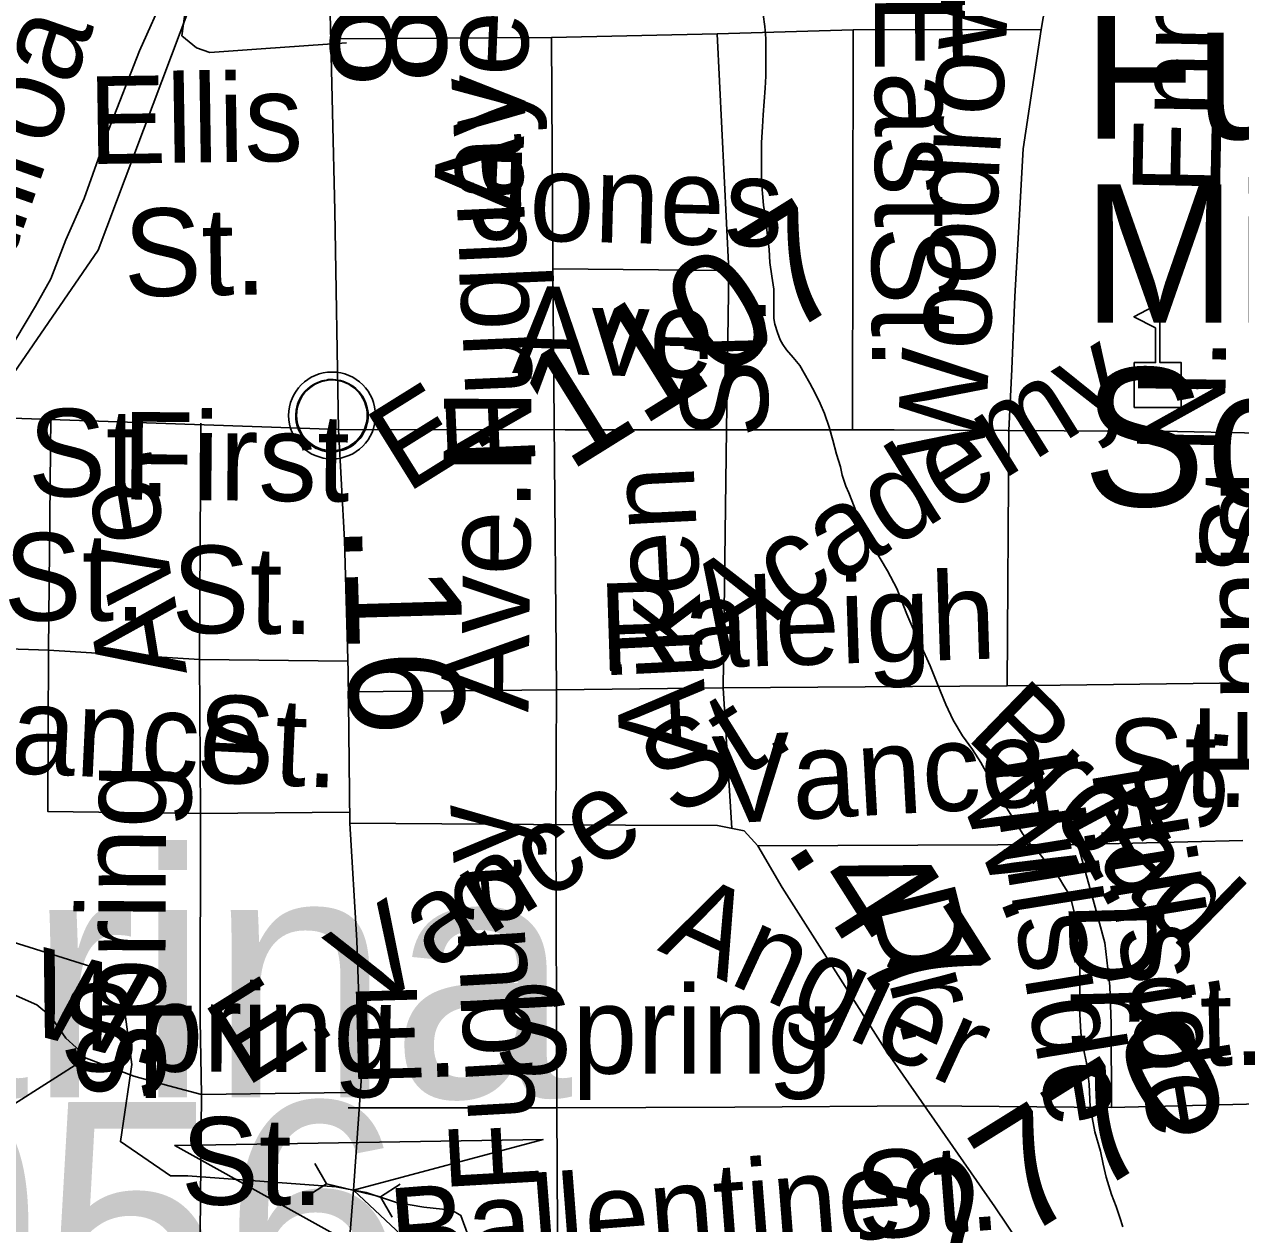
# Model space of a CAD drawing. Extents: x 2001466 to 31450019, y -30647475 to 847247.
# Drawn here: x 2058829 to 2061469, y 665926 to 668528 of the extents above; entities that cross this region are included whole.
import ezdxf

# ---------------------------------------------------------------- set-up
doc = ezdxf.new("R2010")
doc.units = 0
for name, color, linetype in [('Exist Civil Demographics City Label', 7, 'Continuous'), ('Exist Civil Demographics Community CELL', 7, 'Continuous'), ('Exist Cultural Educational Facility Elementary CELL', 7, 'Continuous'), ('Exist Cultural Educational Facility Elementary Label', 7, 'Continuous'), ('Exist Hydrographic Misc Water Feature', 7, 'Continuous'), ('Exist Railroad Mainline', 7, 'Continuous'), ('Exist Road Non-System Type 51', 7, 'Continuous'), ('Exist Road Non-System Type 51 Label', 7, 'Continuous'), ('Exist Road Primary NC Attributed', 7, 'Continuous'), ('Exist Road Primary NC Label', 7, 'Continuous'), ('Exist Road Primary US Attributed', 7, 'Continuous'), ('Exist Road Primary US Mileage Hundredths English Label', 7, 'Continuous'), ('Exist Road Secondary Mileage Hundredths English Label', 7, 'Continuous'), ('Exist Road Secondary Structure Culvert Attributed CELL', 7, 'Continuous'), ('Exist Road Secondary Structure Culvert CELL', 7, 'Continuous'), ('Exist Road Secondary Type 51 Attributed', 7, 'Continuous'), ('Exist Road Secondary Type 51 Label', 7, 'Continuous'), ('Exist Road Secondary Type 51 Number Label', 7, 'Continuous')]:
    doc.layers.add(name, color=color, linetype=linetype)

msp = doc.modelspace()

# ---------------------------------------------------------------- linework, layer by layer
at = {"layer": 'Exist Civil Demographics Community CELL'}
msp.add_lwpolyline([(2059419.2, 667692.1), (2059420.2, 667697.7), (2059421.9, 667704.3), (2059424.8, 667711.5), (2059427.8, 667717.2), (2059431.1, 667723), (2059434.9, 667728.1), (2059438.8, 667732.5), (2059443.4, 667737.1), (2059449, 667741.7), (2059454.4, 667745.3), (2059459.3, 667748.2), (2059464.3, 667750.6), (2059469.8, 667752.9), (2059475.4, 667754.8), (2059479.7, 667755.9), (2059484.6, 667756.6), (2059488.7, 667757.4), (2059495.1, 667757.6), (2059499.5, 667757.5), (2059505.2, 667757.3), (2059510.1, 667756.5), (2059515, 667755.5), (2059520, 667754.1), (2059525.2, 667752.2), (2059531.8, 667749.3), (2059538.1, 667745.8), (2059543.1, 667742.2), (2059548.3, 667738.2), (2059551.6, 667735.1), (2059555.7, 667730.7), (2059559.6, 667726), (2059562.7, 667721.4), (2059565.8, 667716.4), (2059568.3, 667711.2), (2059570.3, 667706.2), (2059571.9, 667701.2), (2059573.1, 667696.6), (2059574.2, 667690.6), (2059574.9, 667685.9), (2059575.1, 667679.9), (2059574.9, 667674.1), (2059574.4, 667668.4), (2059573.4, 667662.9), (2059571.8, 667656.8), (2059569.9, 667650.9), (2059567.6, 667645.9), (2059564.5, 667639.9), (2059561.2, 667634.5), (2059557.7, 667629.8), (2059553.5, 667625.1), (2059548.2, 667620.1), (2059543.2, 667616), (2059538.2, 667612.6), (2059533.8, 667610.1), (2059527, 667606.8), (2059519.9, 667604.1), (2059513.9, 667602.7), (2059507.3, 667601.3), (2059502.9, 667600.9), (2059498.4, 667600.6), (2059492.8, 667600.6), (2059488.6, 667601), (2059482.9, 667601.8), (2059477, 667603.1), (2059472.4, 667604.4), (2059467.2, 667606.3), (2059462.6, 667608.2), (2059458.7, 667610.5), (2059451.9, 667614.6), (2059446.3, 667618.8), (2059441.4, 667623.3), (2059437, 667628.2), (2059433.8, 667632.1), (2059430.8, 667636.3), (2059426.7, 667643.4), (2059425, 667647), (2059423.3, 667651), (2059420.7, 667659.2), (2059419.2, 667666.2), (2059418.5, 667671.4), (2059418.1, 667677.7), (2059418.1, 667682.4), (2059418.6, 667688.9)], close=True, dxfattribs=at)
for centre, radius in [((2059496.8, 667679.7), 94.3), ((2059496.5, 667680), 76.7)]:
    msp.add_circle(centre, radius, dxfattribs=at)
at = {"layer": 'Exist Cultural Educational Facility Elementary CELL'}
msp.add_lwpolyline([(2061238.4, 667696.7), (2061238.4, 667794.6), (2061284.5, 667794.6), (2061284.5, 667869.7), (2061237.4, 667893.9), (2061294.1, 667923.1), (2061294.1, 667794.6), (2061340.1, 667794.6), (2061340.1, 667696.7)], close=True, dxfattribs=at)
at = {"layer": 'Exist Hydrographic Misc Water Feature'}
for points in [[(2060432.6, 668549.6), (2060436.5, 668523.6), (2060438.6, 668497.5), (2060438.6, 668471.5), (2060438.6, 668441.5), (2060438.8, 668415.6), (2060436.7, 668389.6), (2060432.8, 668331.6), (2060431, 668305.6), (2060428.9, 668271.6), (2060428.9, 668237.6), (2060428.9, 668215.6), (2060429.2, 668187.6), (2060431.2, 668161.6), (2060433.3, 668135.6), (2060437.4, 668107.6), (2060441.5, 668075.7), (2060445.4, 668039.6), (2060447.4, 668011.7), (2060451.5, 667981.7), (2060455.6, 667953.7), (2060455.6, 667921.7), (2060455.6, 667909.7), (2060455.6, 667889.8), (2060457.7, 667877.8), (2060463.8, 667859.7), (2060469.8, 667843.7), (2060475.7, 667833.7), (2060483.7, 667821.8), (2060497.8, 667805.8), (2060512, 667787.8), (2060521.8, 667771.8), (2060533.9, 667749.9), (2060545.8, 667727.9), (2060556.1, 667705.9), (2060566.1, 667684), (2060576.2, 667654), (2060584.2, 667626), (2060592.2, 667596.1), (2060600.4, 667568), (2060604.3, 667550), (2060612.3, 667526), (2060618.4, 667512.1), (2060630.3, 667482.1), (2060640.4, 667456.2), (2060648.6, 667438.2), (2060654.5, 667426.2), (2060664.6, 667408.2), (2060670.5, 667396.2), (2060702.7, 667342.3)], [(2060702.7, 667342.3), (2060722.6, 667304.3), (2060732.8, 667278.4), (2060744.7, 667248.3), (2060763, 667206.4), (2060780.8, 667168.5), (2060795, 667136.5), (2060811, 667096.6), (2060829.2, 667052.6), (2060845.2, 667018.6), (2060865.3, 666984.7), (2060887.2, 666954.7), (2060905.3, 666926.7), (2060919.4, 666900.8), (2060933.4, 666876.8), (2060947.5, 666850.9), (2060979.5, 666798.9), (2060995.7, 666772.9), (2061011.7, 666751), (2061029.5, 666733), (2061041.6, 666717.1), (2061063.8, 666691.1), (2061075.7, 666675.1), (2061085.7, 666659.1), (2061093.9, 666645.2), (2061101.9, 666625.2), (2061107.9, 666603.2), (2061109.9, 666579.2), (2061114, 666557.2), (2061116.1, 666537.2), (2061120.2, 666495.2), (2061120.2, 666473.3), (2061120.2, 666437.3), (2061120.2, 666419.3), (2061120.2, 666381.2), (2061122.4, 666341.2), (2061126.3, 666313.3), (2061130.4, 666295.3), (2061134.5, 666275.3), (2061140.7, 666229.3), (2061142.5, 666179.3), (2061148.7, 666145.4), (2061152.8, 666125.4), (2061164.9, 666083.4), (2061170.8, 666055.5), (2061177, 666027.5), (2061188.9, 665989.4), (2061198.9, 665963.5), (2061207.1, 665939.5), (2061213.1, 665919.5)], [(2059056.4, 666232.2), (2059062.3, 666271.5), (2059045.3, 666396.5), (2058987.2, 666479.7), (2058753.3, 666553.3), (2058620.2, 666677.4), (2058586.4, 666770), (2058619.4, 667110.5), (2058596, 667190.8)], [(2059183.5, 666030.4), (2059146.1, 666030.3), (2059037.3, 666104.6), (2059056.4, 666232.2)], [(2059988.4, 665647.1), (2059813.2, 665773.9), (2059792.7, 665898.4), (2059776.5, 665944.1), (2059757.2, 665955.3), (2059696.4, 665962.4), (2059636.5, 665972.5), (2059570.6, 665993.8), (2059543.2, 665998.9), (2059505.7, 666006), (2059183.5, 666030.4)]]:
    msp.add_lwpolyline(points, dxfattribs=at)
at = {"layer": 'Exist Railroad Mainline'}
msp.add_lwpolyline([(2059466.8, 669281.5), (2059247, 668722.4), (2058989.3, 668038.2), (2058739.5, 667675.8), (2058666.3, 667594.6), (2058590.1, 667522), (2058509.7, 667458.7), (2058422.8, 667398.4), (2058302, 667328.4), (2058175.7, 667270.8), (2058052.8, 667223.4), (2058004.9, 667201.4), (2057789.6, 667118.3), (2057420.7, 666969.3), (2057032.5, 666817.2), (2056669.9, 666670.1), (2056479.2, 666595.3), (2056311, 666527.9), (2056095.5, 666440.8), (2055989.5, 666391.7), (2055913.4, 666350.9), (2055836.9, 666300.6), (2055727.1, 666216.2), (2055641.1, 666137.7)], dxfattribs=at)
at = {"layer": 'Exist Road Non-System Type 51'}
for p, q in [((2059494, 668496.6), (2059973.3, 668499.9)), ((2059973.3, 668499.9), (2060332.8, 668507.9)), ((2059973.3, 668499.9), (2059976, 667997.9)), ((2060332.8, 668507.9), (2060628.4, 668516)), ((2060358.2, 667994.2), (2060332.8, 668507.9)), ((2060628.4, 668516), (2060626.6, 667648.9)), ((2060628.4, 668516), (2061036, 668517.3)), ((2059976, 667997.9), (2060358.2, 667994.2)), ((2059976, 667997.9), (2059978.8, 667664.7)), ((2060352.8, 667648.9), (2060358.2, 667994.2)), ((2059983.8, 667084.7), (2059978.8, 667664.7))]:
    msp.add_line(p, q, dxfattribs=at)
for points in [[(2061099.1, 668860), (2061065.7, 668690.7), (2061036, 668517.3)], [(2059136, 668598.9), (2059078.5, 668470.9), (2059011.3, 668298.6), (2058958.7, 668150.5), (2058918.9, 668060.8), (2058886.1, 667976.2), (2058853.4, 667917.1), (2058810.5, 667845), (2058771.4, 667789.8), (2058696, 667676.5)], [(2059527.9, 668488.1), (2059342.8, 668474.8), (2059231.8, 668466.8), (2059202.4, 668477.5), (2059170.8, 668503.6), (2059178.9, 668560.9), (2059177.1, 668581.8), (2059161.9, 668589.4)], [(2061036, 668517.3), (2060996.9, 668258.1), (2060987.1, 668076.3), (2060979.1, 667938), (2060972.4, 667780.3), (2060966.2, 667647.1)], [(2058881.5, 667170.5), (2058886.2, 667676.3)], [(2059208.9, 667150.5), (2059212.3, 667662.9)], [(2060345.9, 667088.7), (2060352.8, 667648.9)], [(2060962, 667093), (2060966.2, 667647.1)], [(2058269.2, 667190.6), (2058881.5, 667170.5)], [(2058881.5, 667170.5), (2058880.2, 666820.2), (2059211.6, 666816.2)], [(2059208.9, 667150.5), (2058881.5, 667170.5)], [(2059211.6, 666816.2), (2059208.9, 667150.5)], [(2059208.9, 667150.5), (2059531.3, 667146.5)], [(2060962, 667093), (2061481.3, 667099.6)], [(2059532.4, 667080.4), (2059983.8, 667084.7)], [(2059982.4, 666792.3), (2059983.8, 667084.7)], [(2059983.8, 667084.7), (2060345.9, 667088.7)], [(2060345.9, 667088.7), (2060962, 667093)], [(2060345.9, 667088.7), (2060364.5, 666783.9)], [(2058187.9, 666967), (2058294.9, 666951.8), (2058324.3, 666939.7), (2058359, 666906.3), (2058397.8, 666843.4), (2058421.8, 666826.1), (2058452.6, 666822.1), (2058491.3, 666823.4), (2058516.7, 666816.7), (2058530.1, 666798), (2058534.1, 666748.5), (2058578.2, 666629.5), (2058607.6, 666553.3), (2058637, 666521.2), (2058679.7, 666478.4), (2058722.5, 666459.7), (2058856.1, 666400.8), (2058885.5, 666376.8), (2058918.9, 666328.6), (2058941.7, 666308.6), (2058963.3, 666285.3)], [(2059211.6, 666816.2), (2059210.8, 666366.9), (2059213.2, 666206.4)], [(2059211.6, 666816.2), (2059534.8, 666819.3)], [(2059985.1, 666177.5), (2059982.4, 666792.3)], [(2061115.7, 666749.3), (2061473.8, 666757.3)], [(2060420.9, 666745.7), (2061115.7, 666749.3)], [(2061115.7, 666749.3), (2061149.1, 666629), (2061174.5, 666535.4), (2061185.2, 666441.8), (2061187.8, 666360.2), (2061189.2, 666178.1)], [(2058411.1, 665705), (2058451.5, 665809.3), (2058523.6, 665932.3), (2058599.8, 666044.6), (2058627.9, 666068.7), (2058717.4, 666128.9), (2058963.3, 666285.3)], [(2058963.3, 666285.3), (2059066.2, 666246.5), (2059142.4, 666225.1), (2059213.2, 666206.4)], [(2059208.4, 665680.9), (2059213.2, 666206.4)], [(2059213.2, 666206.4), (2059533.4, 666210.6)], [(2059985.1, 666177.5), (2059532, 666177.5)], [(2059985.1, 666177.5), (2060371.3, 666178.9), (2060782.8, 666182.1)], [(2059987, 665780.4), (2059985.1, 666177.5)], [(2060782.8, 666182.1), (2061189.2, 666178.1)], [(2061189.2, 666178.1), (2061511, 666186.1)]]:
    msp.add_lwpolyline(points, dxfattribs=at)
at = {"layer": 'Exist Road Primary NC Attributed'}
msp.add_lwpolyline([(2057313.3, 667698.2), (2057695.8, 667700.3), (2058382.3, 667681.5), (2058739.5, 667675.8), (2059511, 667649)], dxfattribs=at)
at = {"layer": 'Exist Road Primary US Attributed'}
for points in [[(2059511, 667649), (2059503.2, 668123.4), (2059487.5, 668766.4), (2059497.9, 668946.6), (2059519.4, 669119.4)], [(2059535.1, 666795.5), (2059531.9, 667124.3), (2059523.6, 667409.2), (2059511, 667649)], [(2059295.4, 663712.5), (2059302.4, 664180.6), (2059315.3, 664295.7), (2059373.9, 664679), (2059445.4, 665156.9), (2059506.2, 665533.1), (2059543.2, 665998.9), (2059561, 666246.7), (2059550.8, 666540.9), (2059535.1, 666795.5)]]:
    msp.add_lwpolyline(points, dxfattribs=at)
at = {"layer": 'Exist Road Secondary Structure Culvert Attributed CELL'}
msp.add_lwpolyline([(2059854.5, 665707.5), (2059155.2, 666096), (2059955.1, 666109.2), (2059543.2, 665998.9)], close=True, dxfattribs=at)
at = {"layer": 'Exist Road Secondary Structure Culvert CELL'}
for p, q in [((2059459.3, 666057.2), (2059484.5, 666013.1)), ((2059441.9, 665985.6), (2059484.5, 666013.1)), ((2059484.5, 666013.1), (2059602, 665984.6)), ((2059644.6, 666012.2), (2059602, 665984.6)), ((2059627.2, 665940.6), (2059602, 665984.6))]:
    msp.add_line(p, q, dxfattribs=at)
at = {"layer": 'Exist Road Secondary Type 51 Attributed'}
for points in [[(2059511, 667649), (2060002.9, 667648.9), (2060717, 667648.9), (2061331.8, 667644.6), (2061768.3, 667636.2), (2062000.5, 667646.7), (2062109.2, 667643.6), (2062225.3, 667616.1), (2062435.9, 667538), (2062567.9, 667527.4), (2062660.7, 667531.6), (2062803.2, 667571.8), (2062951.5, 667642.5), (2063098.3, 667734.4), (2063179.5, 667759.8), (2063253.4, 667768.2), (2063333.7, 667759.8), (2063539, 667716.5), (2063856.7, 667648.9), (2064013.9, 667620.3), (2064115.4, 667601.2)], [(2059535.1, 666795.5), (2060133.8, 666791.2), (2060333.3, 666790.1), (2060391.3, 666778.5), (2060420.9, 666745.7), (2060474.2, 666656), (2060696.9, 666305.3), (2060935.5, 665963), (2061300.2, 665421.2)]]:
    msp.add_lwpolyline(points, dxfattribs=at)

# ---------------------------------------------------------------- texts
at = {"layer": 'Exist Civil Demographics City Label'}
for s, p in [('Fuquay--Varina', (2055133.3, 666200.2)), ('pop. 16,056', (2055909.6, 665660.3))]:
    msp.add_text(s, height=530, dxfattribs=at).set_placement(p)
at = {"layer": 'Exist Cultural Educational Facility Elementary Label'}
for s, p in [('Fuquay', (2061125.9, 668279.9)), ('Middle', (2061125.9, 667881.4)), ('Sch.', (2061125.9, 667483))]:
    msp.add_text(s, height=300, dxfattribs=at).set_placement(p)
at = {"layer": 'Exist Road Non-System Type 51 Label'}
for s, rotation, p in [('Ennis', 88.8339, (2061424.2, 668155.8)), ('Railroad', 70.7123, (2058714.4, 667763.8)), ('Woodrow', 86.9445, (2060911.3, 667578.9)), ('Ave.', 87.5196, (2059906.6, 668116.7)), ('East', 270.0672, (2060675.3, 668595)), ('Ellis', 0.8886, (2058968.9, 668225)), ('Fuquay', 92.5408, (2059939.2, 667570.7)), ('Jones', 358.5207, (2059796.4, 668062.7)), ('St.', 0.8886, (2059045.6, 667937.7)), (' St.', 270.0672, (2060668.3, 668160)), ('Ave.', 358.5207, (2059887, 667771.8)), (' St.', 91.4364, (2060446.9, 667561.7)), ('N. ', 89.0493, (2061433.9, 667594.3)), ('N. ', 89.8328, (2059929.2, 667552.7)), ('First', 359.4269, (2059040, 667497.7)), ('Ave.', 99.2175, (2059182.2, 667121.2)), (' St.', 89.8945, (2061571.5, 667261.9)), ('Aiken', 92.8005, (2060312.5, 666940)), ('Ave.', 89.4184, (2059923.2, 667035.3)), ('Ennis', 89.8945, (2061570.8, 666890.3)), ('St.', 359.8848, (2058783.8, 667234.9)), ('St.', 359.4269, (2059147.8, 667208.1)), ('Raleigh', 1.8495, (2060079.1, 667124.6)), ('Vance', 357.3161, (2058626.9, 666912.3)), ('Broad', 315.8105, (2060869.1, 666982.1)), (' St.', 357.4566, (2059128.7, 666888.6)), (' St.', 359.5934, (2061106.4, 666833)), ('Vance', 3.1733, (2060330, 666793.3)), ('S. ', 85.3837, (2061424.9, 666770.2)), ('Hillside', 279.2041, (2060922.8, 666936.5)), ('W.', 291.1101, (2060857.4, 666857.5)), ('Hillside', 279.3227, (2061144.2, 666912.2)), ('Spring', 89.7431, (2059133.8, 666190.9)), ('E. ', 298.1561, (2061078.4, 666809.8)), ('Fuquay', 93.2681, (2059947.5, 665996.9)), ('Dr.', 284.0261, (2060659.8, 666631.5)), ('Dr.', 271.5091, (2061094.9, 666624.7)), ('W. ', 345.5943, (2058822.7, 666342.8)), ('Spring', 359.848, (2058906.1, 666256.8)), (' St.', 1.0235, (2061142.7, 666264.4)), ('E. ', 1.5946, (2059532.8, 666239.4)), (' St.', 359.848, (2059097.9, 665967.9)), ('Ballentine', 4.4266, (2059628.5, 665812.3)), (' St.', 4.4266, (2060570.7, 665885.2))]:
    msp.add_text(s, height=190, rotation=rotation, dxfattribs=at).set_placement(p)
msp.add_text('Spring', height=190, dxfattribs=at).set_placement((2059848.8, 666251.8))
at = {"layer": 'Exist Road Primary NC Label'}
msp.add_text('St.', height=190, dxfattribs=at).set_placement((2058836.8, 667504))
at = {"layer": 'Exist Road Primary US Mileage Hundredths English Label'}
for s, rotation, p in [('.28', 271.3986, (2059485.3, 668853.8)), ('.16', 271.6836, (2059522.5, 667446.6))]:
    msp.add_text(s, height=250, rotation=rotation, dxfattribs=at).set_placement(p)
at = {"layer": 'Exist Road Secondary Mileage Hundredths English Label'}
msp.add_text('.47', height=250, rotation=302.4194, dxfattribs=at).set_placement((2060476.4, 666744.3))
at = {"layer": 'Exist Road Secondary Type 51 Label'}
for s, rotation, p in [('Academy', 31.918, (2060341.7, 667158.3)), ('E.', 31.918, (2059658.9, 667509.4)), ('E. Vance St.', 31.918, (2059309.1, 666220.7)), ('Angier', 335.2483, (2060200.9, 666520.1))]:
    msp.add_text(s, height=190, rotation=rotation, dxfattribs=at).set_placement(p)
at = {"layer": 'Exist Road Secondary Type 51 Number Label'}
for s, p in [('1107', (2060010, 667555.3)), ('2770', (2060835.7, 665791.8))]:
    msp.add_text(s, height=250, rotation=31.918, dxfattribs=at).set_placement(p)

doc.saveas('drawing.dxf')
